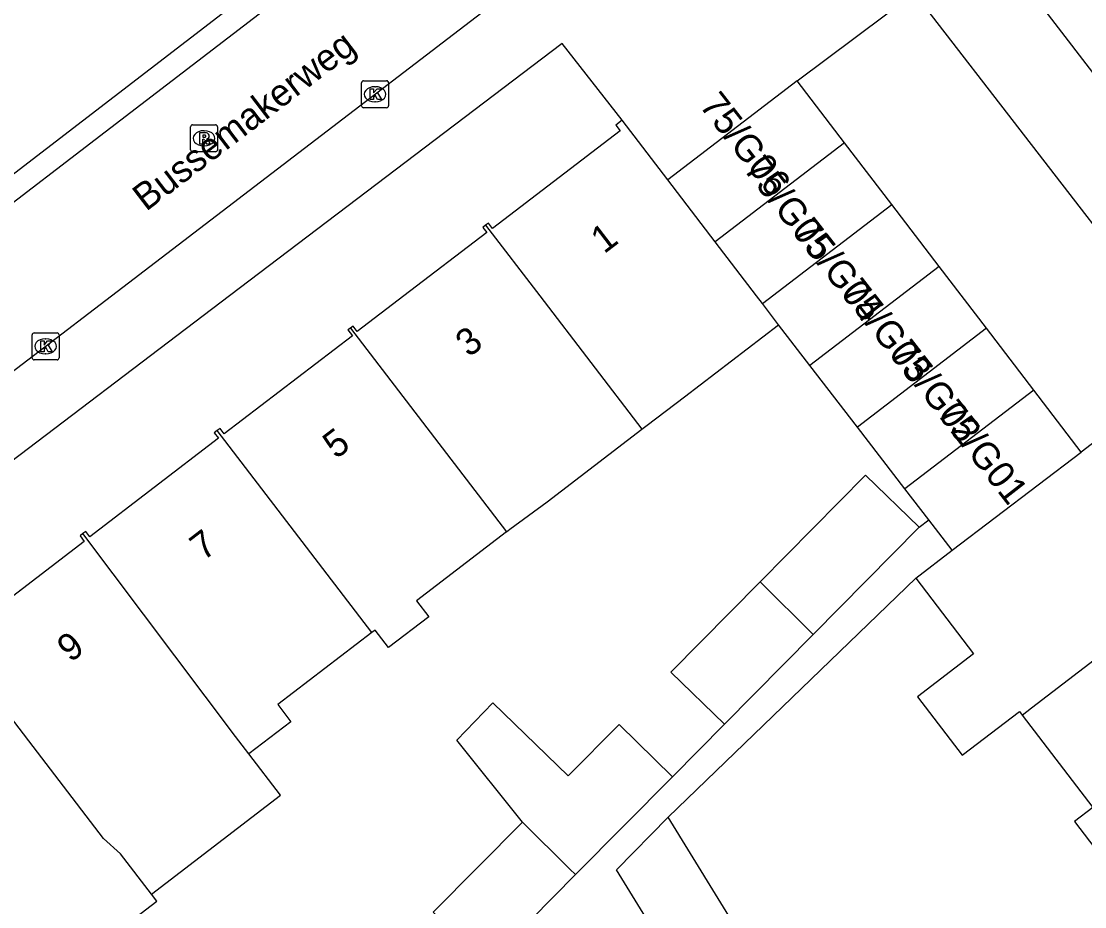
# Model space of a CAD drawing. Extents: x 159353 to 160616, y 385893 to 387321.
# Drawn here: x 159789.34 to 159828.79, y 386727.34 to 386760.19 of the extents above; entities that cross this region are included whole.
import ezdxf

# ---------------------------------------------------------------- set-up
doc = ezdxf.new("R2010")
doc.units = 0
for name, color, linetype in [('IMGEO_Kolk', 7, 'Continuous'), ('IMGEO_Openbare_ruimte_label', 7, 'Continuous'), ('IMGEO_Pand', 7, 'Continuous'), ('IMGEO_Pand_nummerreeks', 7, 'Continuous'), ('IMGEO_Rijbaan_lokaal_open', 7, 'Continuous'), ('IMGEO_Rioolput', 7, 'Continuous'), ('IMGEO_Voetpad_open', 7, 'Continuous')]:
    doc.layers.add(name, color=color, linetype=linetype)

msp = doc.modelspace()

# ---------------------------------------------------------------- linework, layer by layer
at = {"layer": 'IMGEO_Kolk'}
for p, q in [((159801.966, 386757.056), (159801.966, 386757.908)), ((159802.041, 386757.982), (159802.893, 386757.982)), ((159802.454, 386757.762), (159802.479, 386757.762)), ((159802.967, 386757.908), (159802.967, 386757.056)), ((159802.893, 386756.982), (159802.041, 386756.982)), ((159802.477, 386757.202), (159802.452, 386757.202)), ((159789.746, 386747.704), (159789.746, 386748.556)), ((159789.821, 386748.63), (159790.673, 386748.63)), ((159790.747, 386748.556), (159790.747, 386747.704)), ((159790.234, 386748.41), (159790.259, 386748.41)), ((159790.257, 386747.85), (159790.232, 386747.85)), ((159790.673, 386747.63), (159789.821, 386747.63))]:
    msp.add_line(p, q, dxfattribs=at)
for points in [[(159801.966, 386757.056), (159801.966, 386757.908)], [(159802.041, 386757.982), (159802.893, 386757.982)], [(159802.287, 386757.682), (159802.41, 386757.682), (159802.41, 386757.531), (159802.54, 386757.682), (159802.704, 386757.682), (159802.558, 386757.531), (159802.711, 386757.282), (159802.559, 386757.282), (159802.474, 386757.446), (159802.41, 386757.379), (159802.41, 386757.282), (159802.287, 386757.282), (159802.287, 386757.682)], [(159802.967, 386757.908), (159802.967, 386757.056)], [(159802.893, 386756.982), (159802.041, 386756.982)], [(159789.746, 386747.704), (159789.746, 386748.556)], [(159789.821, 386748.63), (159790.673, 386748.63)], [(159790.747, 386748.556), (159790.747, 386747.704)], [(159790.067, 386748.33), (159790.19, 386748.33), (159790.19, 386748.179), (159790.32, 386748.33), (159790.484, 386748.33), (159790.338, 386748.179), (159790.491, 386747.93), (159790.339, 386747.93), (159790.254, 386748.094), (159790.19, 386748.027), (159790.19, 386747.93), (159790.067, 386747.93), (159790.067, 386748.33)], [(159790.673, 386747.63), (159789.821, 386747.63)]]:
    msp.add_lwpolyline(points, dxfattribs=at)
for centre, start, end in [((159802.043, 386757.906), 91.552, 178.448), ((159802.043, 386757.906), 91.552, 178.448), ((159802.891, 386757.906), 1.552, 88.448), ((159802.891, 386757.906), 1.552, 88.448), ((159802.043, 386757.058), 181.552, 268.448), ((159802.043, 386757.058), 181.552, 268.448), ((159802.891, 386757.058), 271.552, 358.448), ((159802.891, 386757.058), 271.552, 358.448), ((159789.823, 386748.554), 91.552, 178.448), ((159789.823, 386748.554), 91.552, 178.448), ((159790.671, 386748.554), 1.552, 88.448), ((159790.671, 386748.554), 1.552, 88.448), ((159789.823, 386747.706), 181.552, 268.448), ((159789.823, 386747.706), 181.552, 268.448), ((159790.671, 386747.706), 271.552, 358.448), ((159790.671, 386747.706), 271.552, 358.448)]:
    msp.add_arc(centre, 0.0765, start, end, dxfattribs=at)
for centre, major_axis, ratio, start_param, end_param in [((159802.453, 386757.482), (-0.387, 0.002), 0.722429, 4.712389, 7.853982), ((159802.478, 386757.482), (-0.39, 0.002), 0.717154, 1.570796, 4.712389), ((159790.233, 386748.13), (-0.387, 0.002), 0.722429, 4.712389, 7.853982), ((159790.258, 386748.13), (-0.39, 0.002), 0.717154, 1.570796, 4.712389)]:
    msp.add_ellipse(centre, major_axis=major_axis, ratio=ratio, start_param=start_param, end_param=end_param, dxfattribs=at)
at = {"layer": 'IMGEO_Pand'}
for points in [[(159818.122, 386757.978), (159813.322, 386754.306)], [(159819.877, 386755.683), (159818.122, 386757.978)], [(159811.632, 386756.515), (159811.399, 386756.337), (159811.558, 386756.129), (159806.82, 386752.505), (159806.671, 386752.7), (159806.568, 386752.621)], [(159813.322, 386754.306), (159811.632, 386756.515)], [(159819.877, 386755.683), (159815.075, 386752.01)], [(159821.633, 386753.388), (159819.877, 386755.683)], [(159815.075, 386752.01), (159813.322, 386754.306)], [(159816.831, 386749.715), (159821.633, 386753.388)], [(159823.388, 386751.094), (159821.633, 386753.388)], [(159806.568, 386752.621), (159806.467, 386752.544), (159806.611, 386752.356), (159803.531, 386750), (159801.804, 386748.679), (159801.649, 386748.881), (159801.554, 386748.809)], [(159806.568, 386752.621), (159808.576, 386750), (159812.366, 386745.054)], [(159816.831, 386749.715), (159816.613, 386750), (159815.075, 386752.01)], [(159823.388, 386751.094), (159818.591, 386747.424)], [(159825.143, 386748.799), (159823.388, 386751.094)], [(159817.428, 386748.934), (159816.831, 386749.715)], [(159812.366, 386745.054), (159812.558, 386745.201), (159813.939, 386746.258), (159817.428, 386748.934)], [(159818.591, 386747.424), (159817.428, 386748.934)], [(159801.554, 386748.809), (159801.461, 386748.737), (159801.626, 386748.52), (159796.872, 386744.883), (159796.716, 386745.086), (159796.61, 386745.005)], [(159801.554, 386748.809), (159807.344, 386741.252)], [(159825.143, 386748.799), (159820.354, 386745.135)], [(159826.899, 386746.504), (159825.143, 386748.799)], [(159820.354, 386745.135), (159818.591, 386747.424)], [(159826.899, 386746.504), (159822.117, 386742.846)], [(159828.654, 386744.209), (159826.899, 386746.504)], [(159796.61, 386745.005), (159796.503, 386744.923), (159796.659, 386744.719), (159791.886, 386741.068), (159791.736, 386741.265), (159791.631, 386741.184)], [(159802.35, 386737.513), (159796.61, 386745.005)], [(159807.344, 386741.252), (159807.463, 386741.343), (159808.851, 386742.365), (159812.366, 386745.054)], [(159822.117, 386742.846), (159820.354, 386745.135)], [(159830.085, 386745.303), (159828.654, 386744.209)], [(159823.873, 386740.567), (159828.654, 386744.209)], [(159816.744, 386739.392), (159820.659, 386743.35), (159822.652, 386741.418)], [(159823.007, 386741.691), (159822.117, 386742.846)], [(159823.873, 386740.567), (159823.007, 386741.691)], [(159791.631, 386741.184), (159791.524, 386741.103), (159791.682, 386740.897), (159786.93, 386737.262), (159786.769, 386737.472), (159786.649, 386737.38)], [(159797.787, 386733.018), (159797.295, 386733.661), (159791.631, 386741.184)], [(159807.344, 386741.252), (159804.002, 386738.695), (159804.46, 386738.096), (159802.968, 386736.955), (159802.47, 386737.605), (159802.35, 386737.513)], [(159822.652, 386741.418), (159818.717, 386737.441)], [(159822.519, 386739.531), (159823.873, 386740.567)], [(159826.463, 386734.451), (159826.817, 386734.727), (159834.001, 386740.219)], [(159822.519, 386739.531), (159824.667, 386736.723), (159822.585, 386735.131), (159824.245, 386732.96), (159826.364, 386734.581), (159826.463, 386734.451)], [(159815.426, 386734.114), (159813.433, 386736.045), (159816.744, 386739.392)], [(159816.744, 386739.392), (159818.717, 386737.441)], [(159802.35, 386737.513), (159798.856, 386734.84), (159799.34, 386734.207), (159797.787, 386733.018)], [(159794.174, 386727.815), (159793.028, 386729.312), (159792.395, 386729.879), (159786.649, 386737.38)], [(159818.717, 386737.441), (159815.426, 386734.114)], [(159807.933, 386730.485), (159805.504, 386733.526), (159806.837, 386734.901), (159809.626, 386732.196), (159811.514, 386734.105), (159813.497, 386732.165)], [(159826.463, 386734.451), (159829.088, 386731.019), (159828.41, 386730.501), (159829.523, 386729.046), (159830.238, 386729.523)], [(159794.174, 386727.815), (159798.964, 386731.48), (159797.787, 386733.018)], [(159809.905, 386728.534), (159813.497, 386732.165)], [(159806.298, 386725.502), (159804.624, 386727.14), (159807.933, 386730.485)], [(159807.933, 386730.485), (159809.695, 386728.741), (159809.905, 386728.534)], [(159813.758, 386724.914), (159811.423, 386728.712), (159813.343, 386730.661)], [(159813.758, 386724.914), (159816.021, 386726.305), (159813.343, 386730.661)], [(159809.905, 386728.534), (159806.606, 386725.2), (159806.396, 386725.406), (159806.298, 386725.502)], [(159788.781, 386723.275), (159794.374, 386727.554), (159794.174, 386727.815)]]:
    msp.add_lwpolyline(points, dxfattribs=at)
at = {"layer": 'IMGEO_Rijbaan_lokaal_open'}
for points in [[(159811.973, 386771.051), (159811.84, 386770.946), (159810.495, 386769.914), (159792.084, 386755.786), (159784.537, 386750), (159772.611, 386740.856)], [(159776.583, 386737.685), (159792.692, 386750), (159815.009, 386767.086)], [(159825.138, 386763.437), (159835.441, 386750), (159835.735, 386749.617)]]:
    msp.add_lwpolyline(points, dxfattribs=at)
at = {"layer": 'IMGEO_Rioolput'}
for p, q in [((159795.623, 386755.422), (159795.623, 386756.274)), ((159795.698, 386756.348), (159796.55, 386756.348)), ((159796.111, 386756.128), (159796.136, 386756.128)), ((159796.624, 386756.274), (159796.624, 386755.422)), ((159796.55, 386755.348), (159795.698, 386755.348)), ((159796.134, 386755.568), (159796.109, 386755.568))]:
    msp.add_line(p, q, dxfattribs=at)
for points in [[(159795.623, 386755.422), (159795.623, 386756.274)], [(159795.698, 386756.348), (159796.55, 386756.348)], [(159796.212, 386756.046), (159795.96, 386756.048), (159795.96, 386755.648)], [(159796.624, 386756.274), (159796.624, 386755.422)], [(159795.96, 386755.648), (159796.084, 386755.648), (159796.084, 386755.81), (159796.095, 386755.81)], [(159796.138, 386755.967), (159796.084, 386755.967), (159796.084, 386755.886)], [(159796.084, 386755.886), (159796.136, 386755.886)], [(159796.142, 386755.781), (159796.213, 386755.648), (159796.353, 386755.648), (159796.288, 386755.774)], [(159796.55, 386755.348), (159795.698, 386755.348)]]:
    msp.add_lwpolyline(points, dxfattribs=at)
for centre, radius, start, end in [((159795.7, 386756.272), 0.0765, 91.552, 178.448), ((159795.7, 386756.272), 0.0765, 91.552, 178.448), ((159796.211, 386755.936), 0.109, 350.3612, 89.416), ((159796.548, 386756.272), 0.0765, 1.552, 88.448), ((159796.548, 386756.272), 0.0765, 1.552, 88.448), ((159796.094, 386755.757), 0.0533, 26.0293, 88.6989), ((159796.12, 386756.075), 0.19, 274.7715, 282.9687), ((159796.144, 386755.871), 0.0964, 77.0061, 93.1865), ((159796.158, 386755.928), 0.0378, 276.6634, 79.6772), ((159796.209, 386755.936), 0.112, 277.5842, 350.9817), ((159796.193, 386755.721), 0.108, 29.5134, 73.7905), ((159795.7, 386755.424), 0.0765, 181.552, 268.448), ((159795.7, 386755.424), 0.0765, 181.552, 268.448), ((159796.548, 386755.424), 0.0765, 271.552, 358.448), ((159796.548, 386755.424), 0.0765, 271.552, 358.448)]:
    msp.add_arc(centre, radius, start, end, dxfattribs=at)
for centre, major_axis, ratio, start_param, end_param in [((159796.11, 386755.848), (-0.387, 0.002), 0.722429, 4.712389, 7.853982), ((159796.135, 386755.848), (-0.39, 0.002), 0.717154, 1.570796, 4.712389)]:
    msp.add_ellipse(centre, major_axis=major_axis, ratio=ratio, start_param=start_param, end_param=end_param, dxfattribs=at)
at = {"layer": 'IMGEO_Voetpad_open'}
for points in [[(159811.16, 386771.523), (159788.942, 386754.435)], [(159818.122, 386757.978), (159822.478, 386761.248)], [(159833.053, 386747.539), (159831.154, 386750), (159822.478, 386761.248)], [(159811.632, 386756.515), (159809.403, 386759.359), (159797.069, 386750), (159778.237, 386735.71)], [(159822.652, 386741.418), (159823.007, 386741.691)], [(159813.343, 386730.661), (159822.519, 386739.531)], [(159813.497, 386732.165), (159815.426, 386734.114)]]:
    msp.add_lwpolyline(points, dxfattribs=at)

# ---------------------------------------------------------------- texts
at = {"layer": 'IMGEO_Openbare_ruimte_label'}
msp.add_text('Bussemakerweg', height=1, rotation=37.3973, dxfattribs=at).set_placement((159793.972, 386753.114))
at = {"layer": 'IMGEO_Pand_nummerreeks'}
for s, rotation, p in [('75/G06', 307.9716, (159814.464, 386757.058)), ('75/G05', 307.9716, (159816.097, 386754.704)), ('75/G04', 307.9716, (159817.92, 386752.387)), ('1', 37.4543, (159810.961, 386751.54)), ('75/G03', 307.9716, (159819.705, 386750.146)), ('3', 37.4543, (159805.945, 386747.698)), ('75/G02', 307.9716, (159821.533, 386747.87)), ('75/G01', 307.9697, (159823.271, 386745.643)), ('5', 37.455, (159801.021, 386743.924)), ('7', 37.455, (159796.095, 386740.151)), ('9', 37.4543, (159791.168, 386736.378))]:
    msp.add_text(s, height=1, rotation=rotation, dxfattribs=at).set_placement(p)

doc.saveas('drawing.dxf')
